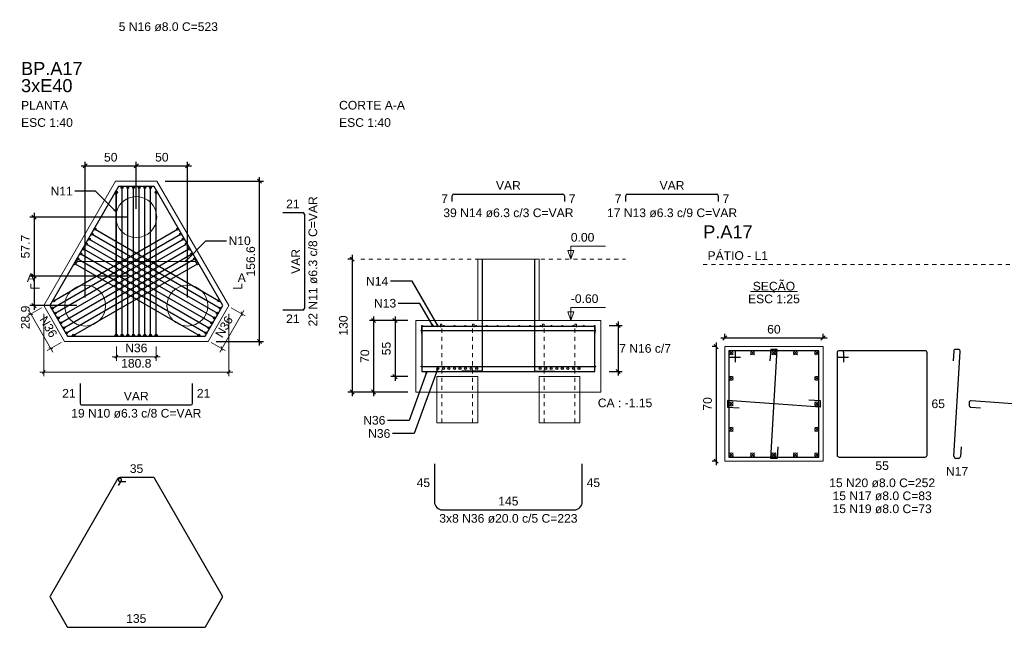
# Model space of a CAD drawing. Header units: millimetres. Extents: x 10 to 1250, y -62 to 528.
# Tile 798 of 909: x 734 to 758, y 83 to 97. Entities that reach past the tile are written whole.
import ezdxf

# ---------------------------------------------------------------- set-up
doc = ezdxf.new("R2010")
doc.units = ezdxf.units.MM
doc.header["$LTSCALE"] = 0.05
doc.linetypes.add('DOT', pattern=[6.35, 0, -6.35])
for name, color, linetype, lineweight in [('Descrição da armadura', 7, 'Continuous', 5), ('DT-Arm de distribuição', 5, 'Continuous', 5), ('DT-Barras na forma', 2, 'Continuous', 30), ('DT-Barras no corte', 5, 'Continuous', 5), ('DT-Barras rebatidas', 2, 'Continuous', 30), ('DT-Cotas', 9, 'Continuous', 5), ('DT-Forma', 5, 'Continuous', 5), ('DT-Pontilhado', 9, 'DOT', 5), ('DT-Textos', 7, 'Continuous', 5), ('DT-Título', 3, 'Continuous', 20), ('Textos armaduras', 7, 'Continuous', 5)]:
    doc.layers.add(name, color=color, linetype=linetype, lineweight=lineweight)
doc.styles.add('Arial', font='arial.ttf')
doc.styles.get("Standard").update_dxf_attribs({"font": 'arial.ttf'})
doc.dimstyles.get("Standard").update_dxf_attribs({"dimtxt": 0.18, "dimasz": 0.18, "dimexe": 0.18, "dimexo": 0.0625, "dimgap": 0.1, "dimtad": 1, "dimzin": 0, "dimdsep": 46, "dimtxsty": 'Standard', "dimblk": 'OBLIQUE', "dimcen": 0.1, "dimadec": 0, "dimazin": 0, "dimtfac": 1, "dimtofl": 0, "dimtmove": 0, "dimatfit": 3, "dimldrblk": 'OBLIQUE', "dimfxl": 1, "dimtolj": 1, "dimtzin": 0, "dimarcsym": 1})
doc.dimstyles.new('UM_25.000000', dxfattribs={"dimtxt": 0.18, "dimasz": 0.1, "dimexe": 0.1, "dimexo": 0.2, "dimgap": 0, "dimtad": 1, "dimtih": 1, "dimtoh": 1, "dimdec": 1, "dimlfac": 25, "dimzin": 0, "dimdsep": 46, "dimtxsty": 'Standard', "dimcen": 0.09, "dimdle": 0.1, "dimadec": 1, "dimazin": 2, "dimtfac": 1, "dimtdec": 4, "dimtofl": 0, "dimtmove": 0, "dimatfit": 3, "dimfxl": 1, "dimtolj": 1, "dimarcsym": 0})
doc.dimstyles.new('UM_40.000000', dxfattribs={"dimtxt": 0.18, "dimasz": 0.1, "dimexe": 0.1, "dimexo": 0.2, "dimgap": 0, "dimtad": 1, "dimtih": 1, "dimtoh": 1, "dimdec": 1, "dimlfac": 40, "dimzin": 0, "dimdsep": 46, "dimtxsty": 'Standard', "dimcen": 0.09, "dimdle": 0.1, "dimadec": 1, "dimazin": 2, "dimtfac": 1, "dimtdec": 4, "dimtofl": 0, "dimtmove": 0, "dimatfit": 3, "dimfxl": 1, "dimtolj": 1, "dimarcsym": 0})

# ---------------------------------------------------------------- blocks, each defined once
blk = doc.blocks.new('_Oblique')
at = {"color": 0, "linetype": 'ByBlock', "lineweight": -2}
blk.add_line((-0.5, -0.5), (0.5, 0.5), dxfattribs=at)
blk = doc.blocks.new('*D1067')
at = {"layer": 'Defpoints', "color": 0, "transparency": 16777216}
for p in [(751.579, 89.426), (751.368, 86.626), (751.579, 86.626)]:
    blk.add_point(p, dxfattribs=at)
at = {"layer": 'DT-Cotas', "color": 0, "lineweight": -2, "transparency": 16777216}
for p, q in [((751.379, 89.426), (751.268, 89.426)), ((751.368, 89.526), (751.368, 86.526)), ((751.379, 86.626), (751.268, 86.626))]:
    blk.add_line(p, q, dxfattribs=at)
at = {"layer": 'DT-Cotas', "color": 0, "lineweight": -2, "transparency": 16777216, "xscale": 0.1, "yscale": 0.1, "zscale": 0.1}
for p, rotation in [((751.368, 89.426), 90), ((751.368, 86.626), 270)]:
    blk.add_blockref('_Oblique', p, dxfattribs=dict(at, rotation=rotation))
at = {"layer": 'DT-Cotas', "transparency": 16777216, "insert": (751.156, 88.026), "char_height": 0.2118, "attachment_point": 5, "rotation": 90, "style": 'Arial'}
blk.add_mtext('\\A1;70', dxfattribs=at)
blk = doc.blocks.new('*D1068')
at = {"layer": 'Defpoints', "color": 0, "transparency": 16777216}
for p in [(753.979, 89.638), (751.579, 89.426), (753.979, 89.426)]:
    blk.add_point(p, dxfattribs=at)
at = {"layer": 'DT-Cotas', "color": 0, "lineweight": -2, "transparency": 16777216}
for p, q in [((751.479, 89.638), (754.079, 89.638)), ((751.579, 89.626), (751.579, 89.738)), ((753.979, 89.626), (753.979, 89.738))]:
    blk.add_line(p, q, dxfattribs=at)
at = {"layer": 'DT-Cotas', "color": 0, "lineweight": -2, "transparency": 16777216, "xscale": 0.1, "yscale": 0.1, "zscale": 0.1, "rotation": 180}
blk.add_blockref('_Oblique', (751.579, 89.638), dxfattribs=at)
at = {"layer": 'DT-Cotas', "color": 0, "lineweight": -2, "transparency": 16777216, "xscale": 0.1, "yscale": 0.1, "zscale": 0.1}
blk.add_blockref('_Oblique', (753.979, 89.638), dxfattribs=at)
at = {"layer": 'DT-Cotas', "transparency": 16777216, "insert": (752.779, 89.85), "char_height": 0.2118, "attachment_point": 5, "rotation": 0.0057, "style": 'Arial'}
blk.add_mtext('\\A1;60', dxfattribs=at)
blk = doc.blocks.new('*D1084')
at = {"layer": 'Defpoints', "color": 0, "transparency": 16777216}
for p in [(737.189, 93.844), (737.189, 92.594), (735.939, 90.429)]:
    blk.add_point(p, dxfattribs=at)
at = {"layer": 'DT-Cotas', "color": 0, "lineweight": -2, "transparency": 16777216}
for p, q in [((735.939, 90.629), (735.939, 93.944)), ((737.189, 92.794), (737.189, 93.944)), ((735.839, 93.844), (737.289, 93.844))]:
    blk.add_line(p, q, dxfattribs=at)
at = {"layer": 'DT-Cotas', "color": 0, "lineweight": -2, "transparency": 16777216, "xscale": 0.1, "yscale": 0.1, "zscale": 0.1, "rotation": 180}
blk.add_blockref('_Oblique', (735.939, 93.844), dxfattribs=at)
at = {"layer": 'DT-Cotas', "color": 0, "lineweight": -2, "transparency": 16777216, "xscale": 0.1, "yscale": 0.1, "zscale": 0.1}
blk.add_blockref('_Oblique', (737.189, 93.844), dxfattribs=at)
at = {"layer": 'DT-Cotas', "transparency": 16777216, "insert": (736.564, 94.056), "char_height": 0.2118, "attachment_point": 5, "rotation": 0.0057, "style": 'Arial'}
blk.add_mtext('\\A1;50', dxfattribs=at)
blk = doc.blocks.new('*D1085')
at = {"layer": 'Defpoints', "color": 0, "transparency": 16777216}
for p in [(738.439, 93.844), (737.189, 92.594), (738.439, 90.429)]:
    blk.add_point(p, dxfattribs=at)
at = {"layer": 'DT-Cotas', "color": 0, "lineweight": -2, "transparency": 16777216}
for p, q in [((737.189, 92.794), (737.189, 93.944)), ((738.439, 90.629), (738.439, 93.944)), ((737.089, 93.844), (738.539, 93.844))]:
    blk.add_line(p, q, dxfattribs=at)
at = {"layer": 'DT-Cotas', "color": 0, "lineweight": -2, "transparency": 16777216, "xscale": 0.1, "yscale": 0.1, "zscale": 0.1, "rotation": 180}
blk.add_blockref('_Oblique', (737.189, 93.844), dxfattribs=at)
at = {"layer": 'DT-Cotas', "color": 0, "lineweight": -2, "transparency": 16777216, "xscale": 0.1, "yscale": 0.1, "zscale": 0.1}
blk.add_blockref('_Oblique', (738.439, 93.844), dxfattribs=at)
at = {"layer": 'DT-Cotas', "transparency": 16777216, "insert": (737.814, 94.056), "char_height": 0.2118, "attachment_point": 5, "rotation": 0.0057, "style": 'Arial'}
blk.add_mtext('\\A1;50', dxfattribs=at)
blk = doc.blocks.new('*D1086')
at = {"layer": 'Defpoints', "color": 0, "transparency": 16777216}
for p in [(737.189, 92.594), (734.689, 91.15), (737.189, 91.15)]:
    blk.add_point(p, dxfattribs=at)
at = {"layer": 'DT-Cotas', "color": 0, "lineweight": -2, "transparency": 16777216}
for p, q in [((734.689, 92.694), (734.689, 91.05)), ((736.989, 92.594), (734.589, 92.594)), ((736.989, 91.15), (734.589, 91.15))]:
    blk.add_line(p, q, dxfattribs=at)
at = {"layer": 'DT-Cotas', "color": 0, "lineweight": -2, "transparency": 16777216, "xscale": 0.1, "yscale": 0.1, "zscale": 0.1}
for p, rotation in [((734.689, 92.594), 90), ((734.689, 91.15), 270)]:
    blk.add_blockref('_Oblique', p, dxfattribs=dict(at, rotation=rotation))
at = {"layer": 'DT-Cotas', "transparency": 16777216, "insert": (734.477, 91.872), "char_height": 0.2118, "attachment_point": 5, "rotation": 90, "style": 'Arial'}
blk.add_mtext('\\A1;57.7', dxfattribs=at)
blk = doc.blocks.new('*D1087')
at = {"layer": 'Defpoints', "color": 0, "transparency": 16777216}
for p in [(737.189, 91.15), (734.689, 90.429), (735.939, 90.429)]:
    blk.add_point(p, dxfattribs=at)
at = {"layer": 'DT-Cotas', "color": 0, "lineweight": -2, "transparency": 16777216}
for p, q in [((734.689, 91.25), (734.689, 90.329)), ((736.989, 91.15), (734.589, 91.15)), ((735.739, 90.429), (734.589, 90.429))]:
    blk.add_line(p, q, dxfattribs=at)
at = {"layer": 'DT-Cotas', "color": 0, "lineweight": -2, "transparency": 16777216, "xscale": 0.1, "yscale": 0.1, "zscale": 0.1}
for p, rotation in [((734.689, 91.15), 90), ((734.689, 90.429), 270)]:
    blk.add_blockref('_Oblique', p, dxfattribs=dict(at, rotation=rotation))
at = {"layer": 'DT-Cotas', "transparency": 16777216, "insert": (734.477, 90.14), "char_height": 0.2118, "attachment_point": 5, "rotation": 90, "style": 'Arial'}
blk.add_mtext('\\A1;28.9', dxfattribs=at)
blk = doc.blocks.new('*D1088')
at = {"layer": 'Defpoints', "color": 0, "transparency": 16777216}
for p in [(737.694, 93.469), (740.199, 93.469), (738.944, 89.554)]:
    blk.add_point(p, dxfattribs=at)
at = {"layer": 'DT-Cotas', "color": 0, "lineweight": -2, "transparency": 16777216}
for p, q in [((737.894, 93.469), (740.299, 93.469)), ((740.199, 89.454), (740.199, 93.569)), ((739.144, 89.554), (740.299, 89.554))]:
    blk.add_line(p, q, dxfattribs=at)
at = {"layer": 'DT-Cotas', "color": 0, "lineweight": -2, "transparency": 16777216, "xscale": 0.1, "yscale": 0.1, "zscale": 0.1}
for p, rotation in [((740.199, 93.469), 90), ((740.199, 89.554), 270)]:
    blk.add_blockref('_Oblique', p, dxfattribs=dict(at, rotation=rotation))
at = {"layer": 'DT-Cotas', "transparency": 16777216, "insert": (739.987, 91.511), "char_height": 0.2118, "attachment_point": 5, "rotation": 90, "style": 'Arial'}
blk.add_mtext('\\A1;156.6', dxfattribs=at)
blk = doc.blocks.new('*D1080')
at = {"layer": 'Defpoints', "color": 0, "transparency": 16777216}
for p in [(744.026, 90.067), (743.515, 88.692), (744.026, 88.692)]:
    blk.add_point(p, dxfattribs=at)
at = {"layer": 'DT-Cotas', "color": 0, "lineweight": -2, "transparency": 16777216}
for p, q in [((743.826, 90.067), (743.415, 90.067)), ((743.515, 90.167), (743.515, 88.592)), ((743.826, 88.692), (743.415, 88.692))]:
    blk.add_line(p, q, dxfattribs=at)
at = {"layer": 'DT-Cotas', "color": 0, "lineweight": -2, "transparency": 16777216, "xscale": 0.1, "yscale": 0.1, "zscale": 0.1}
for p, rotation in [((743.515, 90.067), 90), ((743.515, 88.692), 270)]:
    blk.add_blockref('_Oblique', p, dxfattribs=dict(at, rotation=rotation))
at = {"layer": 'DT-Cotas', "transparency": 16777216, "insert": (743.303, 89.379), "char_height": 0.2118, "attachment_point": 5, "rotation": 90, "style": 'Arial'}
blk.add_mtext('\\A1;55', dxfattribs=at)
blk = doc.blocks.new('*D1081')
at = {"layer": 'Defpoints', "color": 0, "transparency": 16777216}
for p in [(744.026, 90.067), (742.99, 88.317), (744.026, 88.317)]:
    blk.add_point(p, dxfattribs=at)
at = {"layer": 'DT-Cotas', "color": 0, "lineweight": -2, "transparency": 16777216}
for p, q in [((743.826, 90.067), (742.89, 90.067)), ((742.99, 90.167), (742.99, 88.217)), ((743.826, 88.317), (742.89, 88.317))]:
    blk.add_line(p, q, dxfattribs=at)
at = {"layer": 'DT-Cotas', "color": 0, "lineweight": -2, "transparency": 16777216, "xscale": 0.1, "yscale": 0.1, "zscale": 0.1}
for p, rotation in [((742.99, 90.067), 90), ((742.99, 88.317), 270)]:
    blk.add_blockref('_Oblique', p, dxfattribs=dict(at, rotation=rotation))
at = {"layer": 'DT-Cotas', "transparency": 16777216, "insert": (742.778, 89.192), "char_height": 0.2118, "attachment_point": 5, "rotation": 90, "style": 'Arial'}
blk.add_mtext('\\A1;70', dxfattribs=at)
blk = doc.blocks.new('*D1082')
at = {"layer": 'Defpoints', "color": 0, "transparency": 16777216}
for p in [(742.676, 91.567), (742.465, 88.317), (744.026, 88.317)]:
    blk.add_point(p, dxfattribs=at)
at = {"layer": 'DT-Cotas', "color": 0, "lineweight": -2, "transparency": 16777216}
for p, q in [((742.476, 91.567), (742.365, 91.567)), ((742.465, 91.667), (742.465, 88.217)), ((743.826, 88.317), (742.365, 88.317))]:
    blk.add_line(p, q, dxfattribs=at)
at = {"layer": 'DT-Cotas', "color": 0, "lineweight": -2, "transparency": 16777216, "xscale": 0.1, "yscale": 0.1, "zscale": 0.1}
for p, rotation in [((742.465, 91.567), 90), ((742.465, 88.317), 270)]:
    blk.add_blockref('_Oblique', p, dxfattribs=dict(at, rotation=rotation))
at = {"layer": 'DT-Cotas', "transparency": 16777216, "insert": (742.253, 89.942), "char_height": 0.2118, "attachment_point": 5, "rotation": 90, "style": 'Arial'}
blk.add_mtext('\\A1;130', dxfattribs=at)
blk = doc.blocks.new('*D1083')
at = {"layer": 'Defpoints', "color": 0, "transparency": 16777216}
for p in [(748.547, 89.942), (748.547, 88.817), (748.971, 88.817)]:
    blk.add_point(p, dxfattribs=at)
at = {"layer": 'DT-Cotas', "color": 0, "lineweight": -2, "transparency": 16777216}
for p, q in [((748.971, 90.042), (748.971, 88.717)), ((748.747, 89.942), (749.071, 89.942)), ((748.747, 88.817), (749.071, 88.817))]:
    blk.add_line(p, q, dxfattribs=at)
at = {"layer": 'DT-Cotas', "color": 0, "lineweight": -2, "transparency": 16777216, "xscale": 0.1, "yscale": 0.1, "zscale": 0.1}
for p, rotation in [((748.971, 89.942), 90), ((748.971, 88.817), 270)]:
    blk.add_blockref('_Oblique', p, dxfattribs=dict(at, rotation=rotation))

msp = doc.modelspace()

# ---------------------------------------------------------------- linework, layer by layer
at = {"layer": 'DT-Arm de distribuição'}
for p, q in [((736.6889, 89.7038), (736.6889, 93.1778)), ((735.7267, 91.5113), (738.651, 91.5113))]:
    msp.add_line(p, q, dxfattribs=at)
for centre in [(736.6889, 93.1778), (735.7267, 91.5113), (738.651, 91.5113), (736.6889, 89.7038)]:
    msp.add_circle(centre, 0.025, dxfattribs=at)
at = {"layer": 'DT-Barras na forma'}
for p, q in [((736.7014, 89.7038), (736.7014, 93.1994)), ((736.8407, 89.7038), (736.8407, 93.3188)), ((736.98, 89.7038), (736.98, 93.3188)), ((737.1192, 89.7038), (737.1192, 93.3188)), ((737.2585, 89.7038), (737.2585, 93.3188)), ((737.3978, 89.7038), (737.3978, 93.3188)), ((737.5371, 89.7038), (737.5371, 93.3188)), ((737.6764, 89.7038), (737.6764, 93.1994)), ((735.1706, 90.5481), (738.198, 92.296)), ((736.1798, 92.296), (739.2071, 90.5481)), ((735.1369, 90.3678), (738.2676, 92.1753)), ((735.2066, 90.2472), (738.3373, 92.0547)), ((736.0405, 92.0547), (739.1712, 90.2472)), ((736.1101, 92.1753), (739.2409, 90.3678)), ((735.2762, 90.1266), (738.4069, 91.9341)), ((735.3458, 90.0059), (738.4766, 91.8135)), ((735.9012, 91.8135), (739.0319, 90.0059)), ((735.9708, 91.9341), (739.1016, 90.1266)), ((735.4155, 89.8853), (738.5462, 91.6928)), ((735.4851, 89.7647), (738.6159, 91.5722)), ((735.7619, 91.5722), (738.8926, 89.7647)), ((735.8316, 91.6928), (738.9623, 89.8853)), ((735.6581, 89.7038), (738.6855, 91.4516)), ((735.6923, 91.4516), (738.7196, 89.7038)), ((744.1613, 89.817), (748.4121, 89.817)), ((744.1613, 88.942), (748.4121, 88.942))]:
    msp.add_line(p, q, dxfattribs=at)
msp.add_lwpolyline([(736.7559, 93.3438), (735.0729, 90.4288), (735.5059, 89.6788), (738.8719, 89.6788), (739.3049, 90.4288), (737.6219, 93.3438), (736.7559, 93.3438)], close=True, dxfattribs=at)
for points in [[(745.6492, 91.567), (745.6492, 88.8295), (745.1492, 88.8295)], [(746.9242, 91.567), (746.9242, 88.8295), (747.4242, 88.8295)], [(744.1713, 89.942), (744.1713, 88.817), (748.4021, 88.817), (748.4021, 89.942)], [(744.1713, 89.7451), (744.1713, 89.9262), (748.4021, 89.9262), (748.4021, 89.7451)], [(751.8393, 89.0464), (751.8393, 89.3264), (751.6793, 89.3264), (751.6793, 86.7264), (753.8793, 86.7264), (753.8793, 89.3264), (751.6793, 89.3264), (751.6793, 89.1664), (751.9593, 89.1664)], [(752.8761, 86.9739), (752.8593, 86.6944), (752.6993, 86.6944), (752.8593, 89.3584), (752.6993, 89.3584), (752.6825, 89.0789)], [(753.632, 88.1262), (753.9113, 88.1064), (753.9113, 87.9464), (751.6473, 88.1064), (751.6473, 87.9464), (751.9266, 87.9267)]]:
    msp.add_lwpolyline(points, dxfattribs=at)
for centre, radius in [((736.7014, 93.1994), 0.025), ((736.8407, 93.3188), 0.025), ((736.98, 93.3188), 0.025), ((737.1192, 93.3188), 0.025), ((737.2585, 93.3188), 0.025), ((737.3978, 93.3188), 0.025), ((737.5371, 93.3188), 0.025), ((737.6764, 93.1994), 0.025), ((736.1798, 92.296), 0.025), ((738.198, 92.296), 0.025), ((736.0405, 92.0547), 0.025), ((736.1101, 92.1753), 0.025), ((738.2676, 92.1753), 0.025), ((738.3373, 92.0547), 0.025), ((735.9012, 91.8135), 0.025), ((735.9708, 91.9341), 0.025), ((738.4069, 91.9341), 0.025), ((738.4766, 91.8135), 0.025), ((735.7619, 91.5722), 0.025), ((735.8316, 91.6928), 0.025), ((738.5462, 91.6928), 0.025), ((738.6159, 91.5722), 0.025), ((735.6923, 91.4516), 0.025), ((738.6855, 91.4516), 0.025), ((735.1706, 90.5481), 0.025), ((739.2071, 90.5481), 0.025), ((735.1369, 90.3678), 0.025), ((739.2409, 90.3678), 0.025), ((735.2066, 90.2472), 0.025), ((735.2762, 90.1266), 0.025), ((739.1016, 90.1266), 0.025), ((739.1712, 90.2472), 0.025), ((735.3458, 90.0059), 0.025), ((735.4155, 89.8853), 0.025), ((738.9623, 89.8853), 0.025), ((739.0319, 90.0059), 0.025), ((744.1613, 89.817), 0.01), ((744.1713, 89.942), 0), ((744.1713, 89.942), 0), ((744.1792, 89.9341), 0.00788), ((744.4426, 89.9341), 0.00788), ((744.7061, 89.9341), 0.00788), ((744.9695, 89.9341), 0.00788), ((745.2329, 89.9341), 0.00788), ((745.4964, 89.9341), 0.00788), ((745.7598, 89.9341), 0.00788), ((746.0233, 89.9341), 0.00788), ((746.2867, 89.9341), 0.00788), ((746.5501, 89.9341), 0.00788), ((746.8136, 89.9341), 0.00788), ((747.077, 89.9341), 0.00788), ((747.3404, 89.9341), 0.00788), ((747.6039, 89.9341), 0.00788), ((747.8673, 89.9341), 0.00788), ((748.1307, 89.9341), 0.00788), ((748.3942, 89.9341), 0.00788), ((748.4121, 89.817), 0.01), ((735.4851, 89.7647), 0.025), ((735.6581, 89.7038), 0.025), ((736.7014, 89.7038), 0.025), ((736.8407, 89.7038), 0.025), ((736.98, 89.7038), 0.025), ((737.1192, 89.7038), 0.025), ((737.2585, 89.7038), 0.025), ((737.3978, 89.7038), 0.025), ((737.5371, 89.7038), 0.025), ((737.6764, 89.7038), 0.025), ((738.7196, 89.7038), 0.025), ((738.8926, 89.7647), 0.025), ((744.1613, 88.942), 0.01), ((744.5617, 88.892), 0.025), ((744.6974, 88.892), 0.025), ((744.8331, 88.892), 0.025), ((744.9688, 88.892), 0.025), ((745.1045, 88.892), 0.025), ((745.2403, 88.892), 0.025), ((745.376, 88.892), 0.025), ((745.5117, 88.892), 0.025), ((747.0617, 88.892), 0.025), ((747.1974, 88.892), 0.025), ((747.3331, 88.892), 0.025), ((747.4688, 88.892), 0.025), ((747.6045, 88.892), 0.025), ((747.7403, 88.892), 0.025), ((747.876, 88.892), 0.025), ((748.0117, 88.892), 0.025), ((748.4121, 88.942), 0.01)]:
    msp.add_circle(centre, radius, dxfattribs=at)
at = {"layer": 'DT-Barras no corte'}
for p, q in [((751.6833, 89.2264), (751.7793, 89.3224)), ((751.6833, 89.3224), (751.7793, 89.2264)), ((752.2073, 89.2264), (752.3033, 89.3224)), ((752.2073, 89.3224), (752.3033, 89.2264)), ((752.7313, 89.2264), (752.8273, 89.3224)), ((752.7313, 89.3224), (752.8273, 89.2264)), ((753.2553, 89.2264), (753.3513, 89.3224)), ((753.2553, 89.3224), (753.3513, 89.2264)), ((753.7793, 89.2264), (753.8753, 89.3224)), ((753.7793, 89.3224), (753.8753, 89.2264)), ((751.6833, 88.6024), (751.7793, 88.6984)), ((751.6833, 88.6984), (751.7793, 88.6024)), ((753.7793, 88.6024), (753.8753, 88.6984)), ((753.7793, 88.6984), (753.8753, 88.6024)), ((751.6833, 87.9784), (751.7793, 88.0744)), ((751.6833, 88.0744), (751.7793, 87.9784)), ((753.7793, 87.9784), (753.8753, 88.0744)), ((753.7793, 88.0744), (753.8753, 87.9784)), ((751.6833, 87.3544), (751.7793, 87.4504)), ((751.6833, 87.4504), (751.7793, 87.3544)), ((753.7793, 87.3544), (753.8753, 87.4504)), ((753.7793, 87.4504), (753.8753, 87.3544)), ((751.6833, 86.7304), (751.7793, 86.8264)), ((751.6833, 86.8264), (751.7793, 86.7304)), ((752.2073, 86.7304), (752.3033, 86.8264)), ((752.2073, 86.8264), (752.3033, 86.7304)), ((752.7313, 86.7304), (752.8273, 86.8264)), ((752.7313, 86.8264), (752.8273, 86.7304)), ((753.2553, 86.7304), (753.3513, 86.8264)), ((753.2553, 86.8264), (753.3513, 86.7304)), ((753.7793, 86.7304), (753.8753, 86.8264)), ((753.7793, 86.8264), (753.8753, 86.7304))]:
    msp.add_line(p, q, dxfattribs=at)
for centre in [(751.7313, 89.2744), (752.2553, 89.2744), (752.7793, 89.2744), (753.3033, 89.2744), (753.8273, 89.2744), (751.7313, 88.6504), (753.8273, 88.6504), (751.7313, 88.0264), (753.8273, 88.0264), (751.7313, 87.4024), (753.8273, 87.4024), (751.7313, 86.7784), (752.2553, 86.7784), (752.7793, 86.7784), (753.3033, 86.7784), (753.8273, 86.7784)]:
    msp.add_circle(centre, 0.048, dxfattribs=at)
at = {"layer": 'DT-Barras rebatidas'}
for p, q in [((744.9159, 92.9743), (744.9159, 93.1161)), ((744.9553, 93.1555), (747.6181, 93.1555)), ((747.6575, 93.1161), (747.6575, 92.9743)), ((749.1578, 92.9743), (749.1578, 93.1161)), ((749.1972, 93.1555), (751.3794, 93.1555)), ((751.4188, 93.1161), (751.4188, 92.9743)), ((740.7742, 92.703), (741.2603, 92.703)), ((741.2996, 92.6636), (741.2996, 90.359)), ((741.2603, 90.3196), (740.7742, 90.3196)), ((754.4372, 89.3264), (754.3732, 89.3264)), ((756.4772, 89.3264), (754.3732, 89.3264)), ((757.1738, 89.3133), (757.1598, 89.0789)), ((757.2856, 89.3584), (757.2218, 89.3584)), ((754.3252, 89.2784), (754.3252, 86.7744)), ((754.3252, 89.2784), (754.3252, 89.2144)), ((754.3732, 89.1664), (754.6052, 89.1664)), ((754.4852, 89.0464), (754.4852, 89.2784)), ((756.5252, 86.7744), (756.5252, 89.2784)), ((757.1796, 86.7453), (757.3335, 89.3076)), ((735.8135, 88.5288), (735.8135, 88.0428)), ((738.5642, 88.0428), (738.5642, 88.5288)), ((735.8529, 88.0034), (738.5249, 88.0034)), ((757.5521, 88.0549), (757.5521, 87.9912)), ((757.5967, 87.9433), (757.8314, 87.9267)), ((759.7647, 87.9501), (757.6034, 88.1028)), ((757.3533, 86.9739), (757.3393, 86.7396)), ((754.3732, 86.7264), (756.4772, 86.7264)), ((757.2914, 86.6944), (757.2275, 86.6944)), ((744.4792, 86.5585), (744.4792, 85.6335)), ((748.0942, 85.6335), (748.0942, 86.5585)), ((736.7409, 86.2028), (735.0815, 83.3287)), ((736.7559, 86.1988), (736.7559, 86.1588)), ((736.8165, 86.1938), (736.7819, 86.2138)), ((737.6046, 86.2288), (736.7859, 86.2288)), ((739.2963, 83.3287), (737.6306, 86.2138)), ((736.755, 86.0272), (736.8275, 86.1528)), ((736.7859, 86.1288), (736.9309, 86.1288)), ((744.6792, 85.4335), (747.8942, 85.4335)), ((735.0815, 83.2987), (735.4972, 82.5787)), ((738.8806, 82.5787), (739.2963, 83.2987)), ((735.5232, 82.5637), (738.8546, 82.5637))]:
    msp.add_line(p, q, dxfattribs=at)
for centre, radius, start, end in [((744.9553, 93.1161), 0.0394, 90, 180), ((747.6181, 93.1161), 0.0394, 0, 90), ((749.1972, 93.1161), 0.0394, 90, 180), ((751.3794, 93.1161), 0.0394, 0, 90), ((741.2603, 92.6636), 0.0394, 0, 90), ((741.2603, 90.359), 0.0394, 270, 0), ((754.3732, 89.2784), 0.048, 90, 180), ((754.3732, 89.2784), 0.048, 90, 180), ((754.4372, 89.2784), 0.048, 0, 90), ((756.4772, 89.2784), 0.048, 0, 90), ((757.2218, 89.3104), 0.048, 90, 176.56294), ((757.2856, 89.3104), 0.048, 356.56294, 90), ((754.3732, 89.2144), 0.048, 180, 270), ((735.8529, 88.0428), 0.0394, 180, 270), ((738.5249, 88.0428), 0.0394, 270, 0), ((757.6001, 88.0549), 0.048, 85.95755, 180), ((757.6001, 87.9912), 0.048, 180, 265.95755), ((754.3732, 86.7744), 0.048, 180, 270), ((756.4772, 86.7744), 0.048, 270, 0), ((757.2275, 86.7424), 0.048, 176.56294, 270), ((757.2914, 86.7424), 0.048, 270, 356.56294), ((736.7669, 86.1878), 0.03, 60, 150), ((736.7859, 86.1988), 0.03, 90, 180), ((736.8015, 86.1678), 0.03, 330, 60), ((737.6046, 86.1988), 0.03, 30, 90), ((736.7859, 86.1588), 0.03, 180, 270), ((744.6792, 85.6335), 0.2, 180, 270), ((747.8942, 85.6335), 0.2, 270, 0), ((735.1075, 83.3137), 0.03, 150, 210), ((739.2703, 83.3137), 0.03, 330, 30), ((735.5232, 82.5937), 0.03, 210, 270), ((738.8546, 82.5937), 0.03, 270, 330)]:
    msp.add_arc(centre, radius, start, end, dxfattribs=at)
at = {"layer": 'DT-Cotas'}
for p, q in [((734.8675, 90.3731), (734.526, 90.1759)), ((735.1501, 89.295), (734.5626, 90.3125)), ((739.8152, 90.3125), (739.2277, 89.295)), ((739.5102, 90.3731), (739.8518, 90.1759)), ((734.5643, 90.2389), (734.6609, 90.213)), ((734.9285, 90.2288), (734.9285, 88.7038)), ((739.4492, 90.2288), (739.4492, 88.7038)), ((739.7781, 90.1776), (739.7522, 90.2742)), ((735.355, 89.5288), (735.0135, 89.3316)), ((735.0518, 89.3945), (735.1484, 89.3686)), ((736.7014, 89.4288), (736.7014, 89.0788)), ((737.6764, 89.4288), (737.6764, 89.0788)), ((739.0227, 89.5288), (739.3643, 89.3316)), ((739.2906, 89.3333), (739.2647, 89.4299)), ((737.7764, 89.1788), (736.6014, 89.1788)), ((736.666, 89.1434), (736.7367, 89.2141)), ((737.641, 89.1434), (737.7117, 89.2141)), ((734.9639, 88.8391), (734.8932, 88.7684)), ((739.4846, 88.8391), (739.4139, 88.7684)), ((734.8285, 88.8038), (739.5492, 88.8038))]:
    msp.add_line(p, q, dxfattribs=at)
at = {"layer": 'DT-Forma'}
for points in [[(736.6837, 93.4688), (734.9285, 90.4288), (735.4337, 89.5538), (738.9441, 89.5538), (739.4492, 90.4288), (737.6941, 93.4688), (736.6837, 93.4688)], [(745.5367, 90.067), (745.5367, 91.567), (747.0367, 91.567), (747.0367, 90.067), (745.5367, 90.067)], [(744.0263, 90.067), (744.0263, 88.317), (748.5471, 88.317), (748.5471, 90.067), (744.0263, 90.067)], [(751.5793, 86.6264), (753.9793, 86.6264), (753.9793, 89.4264), (751.5793, 89.4264), (751.5793, 86.6264)], [(744.5367, 87.567), (744.5367, 88.692), (745.5367, 88.692), (745.5367, 87.567), (744.5367, 87.567)], [(747.0367, 87.567), (747.0367, 88.692), (748.0367, 88.692), (748.0367, 87.567), (747.0367, 87.567)]]:
    msp.add_lwpolyline(points, close=True, dxfattribs=at)
for centre in [(737.1889, 92.5938), (735.9389, 90.4288), (738.4389, 90.4288)]:
    msp.add_circle(centre, 0.5, dxfattribs=at)
at = {"layer": 'DT-Pontilhado', "ltscale": 0.2}
for p, q in [((742.6763, 91.567), (749.1471, 91.567)), ((751.0498, 91.4385), (764.083, 91.4385)), ((747.0367, 90.067), (748.3075, 90.067))]:
    msp.add_line(p, q, dxfattribs=at)
for points in [[(744.6617, 87.567), (744.6617, 89.942), (744.6617, 89.9795), (744.6242, 89.9795), (744.6242, 89.9045)], [(745.4117, 87.567), (745.4117, 89.942), (745.4117, 89.9795), (745.4492, 89.9795), (745.4492, 89.9045)], [(747.1617, 87.567), (747.1617, 89.942), (747.1617, 89.9795), (747.1242, 89.9795), (747.1242, 89.9045)], [(747.9117, 87.567), (747.9117, 89.942), (747.9117, 89.9795), (747.9492, 89.9795), (747.9492, 89.9045)]]:
    msp.add_lwpolyline(points, dxfattribs=at)
at = {"layer": 'DT-Textos'}
msp.add_line((752.2071, 90.7714), (753.3515, 90.7714), dxfattribs=at)
for points in [[(747.8839, 91.7788), (747.8133, 91.567), (747.7427, 91.7788), (747.8839, 91.7788)], [(747.8839, 90.2788), (747.8133, 90.067), (747.7427, 90.2788), (747.8839, 90.2788)]]:
    msp.add_lwpolyline(points, close=True, dxfattribs=at)
for points in [[(747.8133, 91.567), (747.8133, 91.8847), (748.6605, 91.8847)], [(734.8226, 90.8588), (734.6108, 90.8588), (734.6108, 90.9647)], [(739.5551, 90.8588), (739.7669, 90.8588), (739.7669, 90.9647)], [(747.8133, 90.067), (747.8133, 90.3847), (748.6605, 90.3847)]]:
    msp.add_lwpolyline(points, dxfattribs=at)

# ---------------------------------------------------------------- texts
at = {"layer": 'Descrição da armadura', "linetype": 'Continuous', "char_height": 0.2118, "attachment_point": 8, "line_spacing_factor": 0.798, "style": 'Arial'}
for s, insert, width in [('5 N16 ø8.0 C=523', (737.9721, 97.1383), 4.8647), ('39 N14 ø6.3 c/3 C=VAR', (746.2867, 92.5872), 6.380918), ('17 N13 ø6.3 c/9 C=VAR', (750.2883, 92.5872), 6.380918), ('N36', (737.1889, 89.2847), 1.088351), ('7 N16 c/7', (749.6289, 89.2736), 2.507973), ('19 N10 ø6.3 c/8 C=VAR', (737.1889, 87.6857), 6.380918), ('N17', (757.2566, 86.2708), 1.088351), ('15 N20 ø8.0 C=252', (755.4252, 85.9851), 5.194653), ('15 N17 ø8.0 C=83', (755.4252, 85.6674), 4.804516), ('15 N19 ø8.0 C=73', (755.4252, 85.3497), 4.804516), ('3x8 N36 ø20.0 c/5 C=223', (746.2867, 85.1158), 6.777498)]:
    msp.add_mtext(s, dxfattribs=dict(at, insert=insert, width=width))
for s, insert, width, rotation in [('22 N11 ø6.3 c/8 C=VAR', (741.6173, 91.5113), 6.380918, 90), ('N36', (734.9481, 89.8567), 1.088351, 300), ('N36', (739.4297, 89.8567), 1.088351, 60)]:
    msp.add_mtext(s, dxfattribs=dict(at, insert=insert, width=width, rotation=rotation))
at = {"layer": 'DT-Cotas', "linetype": 'Continuous', "char_height": 0.2118, "line_spacing_factor": 0.798, "style": 'Arial'}
for s, insert, width, attachment_point in [('N11', (735.6359, 93.1219), 1.088351, 9), ('N10', (739.4442, 91.9054), 1.088351, 7), ('N14', (743.3486, 90.9209), 1.088351, 9), ('N13', (743.5425, 90.3785), 1.088351, 9), ('180.8', (737.1889, 88.9097), 1.466274, 8), ('N36', (743.2792, 87.5169), 1.088351, 9), ('N36', (743.3997, 87.1939), 1.088351, 9)]:
    msp.add_mtext(s, dxfattribs=dict(at, insert=insert, width=width, attachment_point=attachment_point))
at = {"layer": 'DT-Textos', "line_spacing_factor": 0.798, "style": 'Arial'}
for s, insert, char_height, width, attachment_point in [('3xE40', (734.3712, 95.6441), 0.3177, 2.768993, 7), ('PLANTA', (734.3712, 95.2205), 0.2118, 2.279377, 7), ('CORTE A-A', (742.1468, 95.2205), 0.2118, 3.190327, 7), ('ESC 1:40', (734.3712, 94.7969), 0.2118, 2.507973, 7), ('ESC 1:40', (742.1468, 94.7969), 0.2118, 2.507973, 7), ('0.00', (747.8133, 91.9906), 0.2118, 1.140404, 7), ('A', (734.6108, 91.007), 0.2118, 0.390816, 8), ('A', (739.7669, 91.007), 0.2118, 0.390816, 8), ('-0.60', (747.8133, 90.4906), 0.2118, 1.335526, 7), ('CA : -1.15', (748.4721, 87.942), 0.2118, 2.637863, 7)]:
    msp.add_mtext(s, dxfattribs=dict(at, insert=insert, char_height=char_height, width=width, attachment_point=attachment_point))
at = {"layer": 'DT-Textos', "linetype": 'Continuous', "char_height": 0.2118, "line_spacing_factor": 0.798, "style": 'Arial'}
for s, insert, width, attachment_point in [('PÁTIO - L1', (751.1557, 91.5444), 2.930546, 7), ('SEÇÃO', (752.7794, 90.7335), 2.051353, 8), ('ESC 1:25', (752.7793, 90.4854), 2.507973, 8)]:
    msp.add_mtext(s, dxfattribs=dict(at, insert=insert, width=width, attachment_point=attachment_point))
at = {"layer": 'DT-Título', "insert": (734.3712, 96.0677), "char_height": 0.3177, "width": 3.311634, "attachment_point": 7, "line_spacing_factor": 0.798, "style": 'Arial'}
msp.add_mtext('BP.A17', dxfattribs=at)
at = {"layer": 'DT-Título', "linetype": 'Continuous', "insert": (751.0498, 92.0739), "char_height": 0.3177, "width": 2.660275, "attachment_point": 7, "line_spacing_factor": 0.798, "style": 'Arial'}
msp.add_mtext('P.A17', dxfattribs=at)
at = {"layer": 'Textos armaduras', "linetype": 'Continuous', "char_height": 0.2118, "attachment_point": 7, "line_spacing_factor": 0.798, "style": 'Arial'}
for s, insert, width in [('VAR', (745.9817, 93.2614), 1.219869), ('VAR', (749.9833, 93.2614), 1.219869), ('7', (744.645, 92.9393), 0.329953), ('7', (747.7634, 92.9393), 0.329953), ('7', (748.887, 92.9393), 0.329953), ('7', (751.5247, 92.9393), 0.329953), ('21', (740.8523, 92.8089), 0.659905), ('21', (740.8523, 90.0019), 0.659905), ('21', (735.3777, 88.1799), 0.659905), ('VAR', (736.8839, 88.1093), 1.219869), ('21', (738.6701, 88.1799), 0.659905), ('65', (756.6311, 87.9205), 0.659905), ('55', (755.2602, 86.4087), 0.659905), ('35', (737.0302, 86.3347), 0.659905), ('45', (744.0433, 85.9901), 0.659905), ('45', (748.2001, 85.9901), 0.659905), ('145', (746.0392, 85.5394), 0.989858), ('135', (736.9414, 82.6696), 0.989858)]:
    msp.add_mtext(s, dxfattribs=dict(at, insert=insert, width=width))
at = {"layer": 'Textos armaduras', "linetype": 'Continuous', "insert": (741.1937, 91.2063), "char_height": 0.2118, "width": 1.219869, "attachment_point": 7, "rotation": 90, "line_spacing_factor": 0.798, "style": 'Arial'}
msp.add_mtext('VAR', dxfattribs=at)

# ---------------------------------------------------------------- dimensions: what is measured, and where the dimension line sits
at = {"layer": 'DT-Cotas'}
for base, p1, p2, dimstyle, override, picture, middle in [((737.1889, 93.8438), (735.9389, 90.4288), (737.1889, 92.5938), 'UM_40.000000', {"dimtxt": 0.2118, "dimasz": 0.1, "dimexe": 0.1, "dimexo": 0.2, "dimtad": 1, "dimtih": 0, "dimtoh": 0, "dimdec": 1, "dimlfac": 40, "dimzin": 8, "dimtxsty": 'Arial', "dimblk": 'Oblique', "dimblk1": 'Oblique', "dimblk2": 'Oblique', "dimsah": 1, "dimdle": 0.1, "dimse1": 0, "dimse2": 0, "dimclrt": 256, "dimadec": 1, "dimazin": 3, "dimtmove": 2, "dimldrblk": 'Oblique'}, '*D1084', (736.5639, 94.0556)), ((738.4389, 93.8438), (737.1889, 92.5938), (738.4389, 90.4288), 'UM_40.000000', {"dimtxt": 0.2118, "dimasz": 0.1, "dimexe": 0.1, "dimexo": 0.2, "dimtad": 1, "dimtih": 0, "dimtoh": 0, "dimdec": 1, "dimlfac": 40, "dimzin": 8, "dimtxsty": 'Arial', "dimblk": 'Oblique', "dimblk1": 'Oblique', "dimblk2": 'Oblique', "dimsah": 1, "dimdle": 0.1, "dimse1": 0, "dimse2": 0, "dimclrt": 256, "dimadec": 1, "dimazin": 3, "dimtmove": 2, "dimldrblk": 'Oblique'}, '*D1085', (737.8139, 94.0556)), ((753.9793, 89.6382), (751.5793, 89.4264), (753.9793, 89.4264), 'UM_25.000000', {"dimtxt": 0.2118, "dimasz": 0.1, "dimexe": 0.1, "dimexo": 0.2, "dimtad": 1, "dimtih": 0, "dimtoh": 0, "dimdec": 1, "dimlfac": 25, "dimzin": 8, "dimtxsty": 'Arial', "dimblk": 'Oblique', "dimblk1": 'Oblique', "dimblk2": 'Oblique', "dimsah": 1, "dimdle": 0.1, "dimse1": 0, "dimse2": 0, "dimclrt": 256, "dimadec": 1, "dimazin": 3, "dimtmove": 2, "dimldrblk": 'Oblique'}, '*D1068', (752.7793, 89.85))]:
    dim = msp.add_linear_dim(base=base, p1=p1, p2=p2, dimstyle=dimstyle, override=override, dxfattribs=at)
    dim.commit()
    dim.dimension.update_dxf_attribs({"geometry": picture, "text_midpoint": middle, "dimtype": 160, "text_rotation": 0.00573})
for base, p1, p2, dimstyle, override, picture, middle in [((740.1992, 93.4688), (738.9441, 89.5538), (737.6941, 93.4688), 'UM_40.000000', {"dimtxt": 0.2118, "dimasz": 0.1, "dimexe": 0.1, "dimexo": 0.2, "dimtad": 1, "dimtih": 0, "dimtoh": 0, "dimdec": 1, "dimlfac": 40, "dimzin": 8, "dimtxsty": 'Arial', "dimblk": 'Oblique', "dimblk1": 'Oblique', "dimblk2": 'Oblique', "dimsah": 1, "dimdle": 0.1, "dimse1": 0, "dimse2": 0, "dimclrt": 256, "dimadec": 1, "dimazin": 3, "dimtmove": 2, "dimldrblk": 'Oblique'}, '*D1088', (739.9874, 91.5113)), ((734.6889, 91.1504), (737.1889, 92.5938), (737.1889, 91.1504), 'UM_40.000000', {"dimtxt": 0.2118, "dimasz": 0.1, "dimexe": 0.1, "dimexo": 0.2, "dimtad": 1, "dimtih": 0, "dimtoh": 0, "dimdec": 1, "dimlfac": 40, "dimzin": 8, "dimtxsty": 'Arial', "dimblk": 'Oblique', "dimblk1": 'Oblique', "dimblk2": 'Oblique', "dimsah": 1, "dimdle": 0.1, "dimse1": 0, "dimse2": 0, "dimclrt": 256, "dimadec": 1, "dimazin": 3, "dimtmove": 2, "dimldrblk": 'Oblique'}, '*D1086', (734.4771, 91.8721)), ((742.4645, 88.317), (742.6763, 91.567), (744.0263, 88.317), 'UM_40.000000', {"dimtxt": 0.2118, "dimasz": 0.1, "dimexe": 0.1, "dimexo": 0.2, "dimtad": 1, "dimtih": 0, "dimtoh": 0, "dimdec": 1, "dimlfac": 40, "dimzin": 8, "dimtxsty": 'Arial', "dimblk": 'Oblique', "dimblk1": 'Oblique', "dimblk2": 'Oblique', "dimsah": 1, "dimdle": 0.1, "dimse1": 0, "dimse2": 0, "dimclrt": 256, "dimadec": 1, "dimazin": 3, "dimtmove": 2, "dimldrblk": 'Oblique'}, '*D1082', (742.2527, 89.942)), ((734.6889, 90.4288), (737.1889, 91.1504), (735.9389, 90.4288), 'UM_40.000000', {"dimtxt": 0.2118, "dimasz": 0.1, "dimexe": 0.1, "dimexo": 0.2, "dimtad": 1, "dimtih": 0, "dimtoh": 0, "dimdec": 1, "dimlfac": 40, "dimzin": 8, "dimtxsty": 'Arial', "dimblk": 'Oblique', "dimblk1": 'Oblique', "dimblk2": 'Oblique', "dimsah": 1, "dimdle": 0.1, "dimse1": 0, "dimse2": 0, "dimclrt": 256, "dimadec": 1, "dimazin": 3, "dimtmove": 2, "dimldrblk": 'Oblique'}, '*D1087', (734.4771, 90.1401)), ((742.9895, 88.317), (744.0263, 90.067), (744.0263, 88.317), 'UM_40.000000', {"dimtxt": 0.2118, "dimasz": 0.1, "dimexe": 0.1, "dimexo": 0.2, "dimtad": 1, "dimtih": 0, "dimtoh": 0, "dimdec": 1, "dimlfac": 40, "dimzin": 8, "dimtxsty": 'Arial', "dimblk": 'Oblique', "dimblk1": 'Oblique', "dimblk2": 'Oblique', "dimsah": 1, "dimdle": 0.1, "dimse1": 0, "dimse2": 0, "dimclrt": 256, "dimadec": 1, "dimazin": 3, "dimtmove": 2, "dimldrblk": 'Oblique'}, '*D1081', (742.7777, 89.192)), ((743.5145, 88.692), (744.0263, 90.067), (744.0263, 88.692), 'UM_40.000000', {"dimtxt": 0.2118, "dimasz": 0.1, "dimexe": 0.1, "dimexo": 0.2, "dimtad": 1, "dimtih": 0, "dimtoh": 0, "dimdec": 1, "dimlfac": 40, "dimzin": 8, "dimtxsty": 'Arial', "dimblk": 'Oblique', "dimblk1": 'Oblique', "dimblk2": 'Oblique', "dimsah": 1, "dimdle": 0.1, "dimse1": 0, "dimse2": 0, "dimclrt": 256, "dimadec": 1, "dimazin": 3, "dimtmove": 2, "dimldrblk": 'Oblique'}, '*D1080', (743.3027, 89.3795)), ((751.3675, 86.6264), (751.5793, 89.4264), (751.5793, 86.6264), 'UM_25.000000', {"dimtxt": 0.2118, "dimasz": 0.1, "dimexe": 0.1, "dimexo": 0.2, "dimtad": 1, "dimtih": 0, "dimtoh": 0, "dimdec": 1, "dimlfac": 25, "dimzin": 8, "dimtxsty": 'Arial', "dimblk": 'Oblique', "dimblk1": 'Oblique', "dimblk2": 'Oblique', "dimsah": 1, "dimdle": 0.1, "dimse1": 0, "dimse2": 0, "dimclrt": 256, "dimadec": 1, "dimazin": 3, "dimtmove": 2, "dimldrblk": 'Oblique'}, '*D1067', (751.1557, 88.0264))]:
    dim = msp.add_linear_dim(base=base, p1=p1, p2=p2, angle=90, dimstyle=dimstyle, override=override, dxfattribs=at)
    dim.commit()
    dim.dimension.update_dxf_attribs({"geometry": picture, "text_midpoint": middle, "dimtype": 160, "text_rotation": 90})
dim = msp.add_linear_dim(base=(748.9707, 88.817), p1=(748.5471, 89.942), p2=(748.5471, 88.817), angle=90, text=' ', dimstyle='UM_40.000000', override={"dimtxt": 0.2118, "dimasz": 0.1, "dimexe": 0.1, "dimexo": 0.2, "dimtad": 1, "dimtih": 0, "dimtoh": 0, "dimdec": 1, "dimlfac": 40, "dimzin": 8, "dimtxsty": 'Arial', "dimblk": 'Oblique', "dimblk1": 'Oblique', "dimblk2": 'Oblique', "dimsah": 1, "dimdle": 0.1, "dimse1": 0, "dimse2": 0, "dimclrt": 256, "dimadec": 1, "dimazin": 3, "dimtmove": 2, "dimldrblk": 'Oblique'}, dxfattribs=at)
dim.commit()
dim.dimension.update_dxf_attribs({"geometry": '*D1083', "text_midpoint": (748.7589, 89.3795), "dimtype": 160, "text_rotation": 90})

# ---------------------------------------------------------------- leaders
for points in [[(736.6889, 92.7278), (736.1889, 93.2278), (735.6889, 93.2278)], [(738.3912, 91.5113), (738.8912, 92.0113), (739.3912, 92.0113)], [(744.5665, 89.9262), (743.9311, 91.0268), (743.4016, 91.0268)], [(744.4426, 89.9341), (744.1249, 90.4844), (743.5954, 90.4844)], [(744.5617, 88.892), (743.9822, 87.2998), (743.4527, 87.2998)], [(744.2963, 88.817), (743.8617, 87.6228), (743.3322, 87.6228)]]:
    msp.add_leader(points, dimstyle='Standard', override={"dimasz": 0.05, "dimldrblk": 'Closed'}, dxfattribs=at)

doc.saveas('drawing.dxf')
